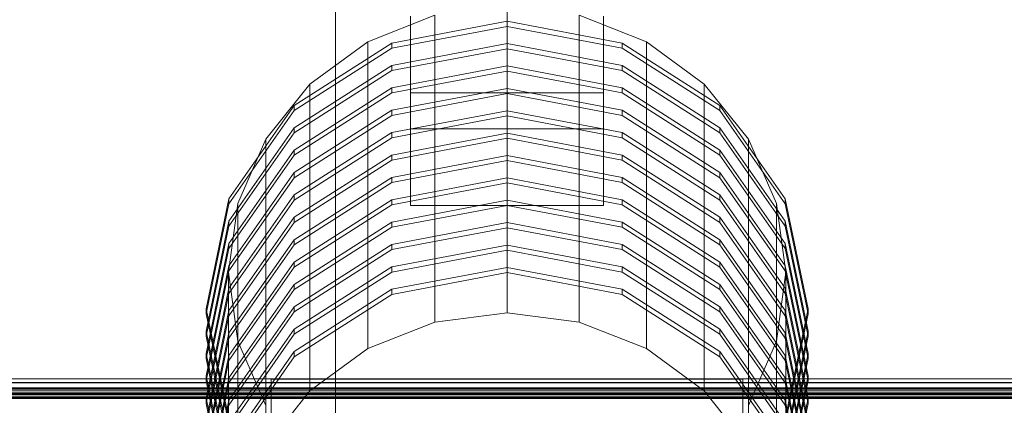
# Model space of a CAD drawing. Header units: millimetres. Extents: x -2233 to 65662, y -50530 to 6847.
# Tile 290 of 656: x 403 to 862, y -32558 to -32379. Entities that reach past the tile are written whole.
import ezdxf

# ---------------------------------------------------------------- set-up
doc = ezdxf.new("R2010")
doc.units = ezdxf.units.MM
for name, color, linetype, lineweight in [('COTAS_P', 1, 'Continuous', 0), ('frontal_C02', 7, 'Continuous', 0), ('frontal_C03', 7, 'Continuous', 0)]:
    doc.layers.add(name, color=color, linetype=linetype, lineweight=lineweight)
doc.dimstyles.new('R19_100', dxfattribs={"dimtxt": 250, "dimasz": 150, "dimexe": 150, "dimexo": 80, "dimgap": 100, "dimtad": 1, "dimtih": 1, "dimtoh": 1, "dimdsep": 46, "dimcen": 0.09, "dimadec": 0, "dimazin": 0, "dimtfac": 1, "dimtdec": 4, "dimtofl": 0, "dimtmove": 0, "dimatfit": 3, "dimfxl": 1, "dimtolj": 1, "dimtzin": 0, "dimarcsym": 0})

# ---------------------------------------------------------------- blocks, each defined once
blk = doc.blocks.new('DIM_R32_40')
at = {"layer": 'COTAS_P'}
for p, q in [((-150, -32200), (550, -32200)), ((550, -32200), (505, -32350)), ((550, -34800), (550, -32200)), ((550, -32200), (595, -32350)), ((550, -34800), (505, -34650)), ((550, -34800), (595, -34650)), ((-150, -34800), (550, -34800))]:
    blk.add_line(p, q, dxfattribs=at)
blk.add_text('2600 P', height=250, rotation=90, dxfattribs=at).set_placement((450, -33500))

msp = doc.modelspace()

# ---------------------------------------------------------------- linework, layer by layer
at = {"layer": 'frontal_C02'}
for p, q in [((630, -32515.335), (630, -32372.27)), ((596.354, -32376.499), (565, -32388.896)), ((585, -32412.762), (585, -32376.996)), ((585, -32429.496), (585, -32376.996)), ((596.354, -32519.564), (596.354, -32376.499)), ((695, -32388.896), (663.646, -32376.499)), ((663.646, -32519.564), (663.646, -32376.499)), ((675, -32376.996), (675, -32412.762)), ((675, -32376.996), (675, -32429.496)), ((630, -32379.332), (576.271, -32389.534)), ((576.271, -32391.918), (630, -32381.716)), ((683.729, -32389.534), (630, -32379.332)), ((630, -32381.716), (630, -32379.332)), ((630, -32381.716), (683.729, -32391.918)), ((576.271, -32389.534), (530.722, -32418.585)), ((530.722, -32420.97), (576.271, -32391.918)), ((565, -32388.896), (538.076, -32408.616)), ((565, -32531.96), (565, -32388.896)), ((576.271, -32391.918), (576.271, -32389.534)), ((630, -32389.764), (576.271, -32399.965)), ((683.729, -32399.965), (630, -32389.764)), ((630, -32392.148), (630, -32389.764)), ((729.278, -32418.585), (683.729, -32389.534)), ((683.729, -32391.918), (683.729, -32389.534)), ((683.729, -32391.918), (729.278, -32420.97)), ((721.924, -32408.616), (695, -32388.896)), ((695, -32531.96), (695, -32388.896)), ((576.271, -32402.35), (630, -32392.148)), ((630, -32392.148), (683.729, -32402.35)), ((576.271, -32399.965), (530.722, -32429.017)), ((576.271, -32402.35), (576.271, -32399.965)), ((630, -32400.196), (576.271, -32410.397)), ((683.729, -32410.397), (630, -32400.196)), ((630, -32402.58), (630, -32400.196)), ((729.278, -32429.017), (683.729, -32399.965)), ((683.729, -32402.35), (683.729, -32399.965)), ((530.722, -32431.401), (576.271, -32402.35)), ((576.271, -32412.782), (630, -32402.58)), ((630, -32402.58), (683.729, -32412.782)), ((683.729, -32402.35), (729.278, -32431.401)), ((538.076, -32408.616), (517.417, -32434.316)), ((576.271, -32410.397), (530.722, -32439.449)), ((538.076, -32551.681), (538.076, -32408.616)), ((576.271, -32412.782), (576.271, -32410.397)), ((729.278, -32439.449), (683.729, -32410.397)), ((683.729, -32412.782), (683.729, -32410.397)), ((742.583, -32434.316), (721.924, -32408.616)), ((721.924, -32551.681), (721.924, -32408.616)), ((530.722, -32441.833), (576.271, -32412.782)), ((630, -32410.627), (576.271, -32420.829)), ((576.271, -32423.213), (630, -32413.012)), ((675, -32412.762), (585, -32412.762)), ((585, -32412.762), (585, -32465.263)), ((683.729, -32420.829), (630, -32410.627)), ((630, -32413.012), (630, -32410.627)), ((630, -32413.012), (683.729, -32423.213)), ((675, -32465.263), (675, -32412.762)), ((683.729, -32412.782), (729.278, -32441.833)), ((530.722, -32418.585), (500.287, -32462.064)), ((530.722, -32420.97), (530.722, -32418.585)), ((759.713, -32462.064), (729.278, -32418.585)), ((729.278, -32420.97), (729.278, -32418.585)), ((500.287, -32464.448), (530.722, -32420.97)), ((576.271, -32420.829), (530.722, -32449.881)), ((530.722, -32452.265), (576.271, -32423.213)), ((576.271, -32423.213), (576.271, -32420.829)), ((630, -32421.059), (576.271, -32431.261)), ((576.271, -32433.645), (630, -32423.444)), ((683.729, -32431.261), (630, -32421.059)), ((630, -32423.444), (630, -32421.059)), ((630, -32423.444), (683.729, -32433.645)), ((729.278, -32449.881), (683.729, -32420.829)), ((683.729, -32423.213), (683.729, -32420.829)), ((683.729, -32423.213), (729.278, -32452.265)), ((729.278, -32420.97), (759.713, -32464.448)), ((530.722, -32429.017), (500.287, -32472.496)), ((500.287, -32474.88), (530.722, -32431.401)), ((530.722, -32431.401), (530.722, -32429.017)), ((576.271, -32431.261), (530.722, -32460.312)), ((576.271, -32433.645), (576.271, -32431.261)), ((630, -32431.491), (576.271, -32441.693)), ((675, -32429.496), (585, -32429.496)), ((585, -32429.496), (585, -32465.263)), ((683.729, -32441.693), (630, -32431.491)), ((630, -32433.876), (630, -32431.491)), ((675, -32465.263), (675, -32429.496)), ((729.278, -32460.312), (683.729, -32431.261)), ((683.729, -32433.645), (683.729, -32431.261)), ((759.713, -32472.496), (729.278, -32429.017)), ((729.278, -32431.401), (729.278, -32429.017)), ((729.278, -32431.401), (759.713, -32474.88)), ((517.417, -32434.316), (504.43, -32464.245)), ((517.417, -32577.381), (517.417, -32434.316)), ((530.722, -32462.697), (576.271, -32433.645)), ((576.271, -32444.077), (630, -32433.876)), ((630, -32433.876), (683.729, -32444.077)), ((683.729, -32433.645), (729.278, -32462.697)), ((755.57, -32464.245), (742.583, -32434.316)), ((742.583, -32577.381), (742.583, -32434.316)), ((530.722, -32439.449), (500.287, -32482.928)), ((500.287, -32485.312), (530.722, -32441.833)), ((530.722, -32441.833), (530.722, -32439.449)), ((576.271, -32441.693), (530.722, -32470.744)), ((576.271, -32444.077), (576.271, -32441.693)), ((630, -32441.923), (576.271, -32452.124)), ((683.729, -32452.124), (630, -32441.923)), ((630, -32444.307), (630, -32441.923)), ((729.278, -32470.744), (683.729, -32441.693)), ((683.729, -32444.077), (683.729, -32441.693)), ((759.713, -32482.928), (729.278, -32439.449)), ((729.278, -32441.833), (729.278, -32439.449)), ((729.278, -32441.833), (759.713, -32485.312)), ((530.722, -32473.129), (576.271, -32444.077)), ((576.271, -32454.509), (630, -32444.307)), ((630, -32444.307), (683.729, -32454.509)), ((683.729, -32444.077), (729.278, -32473.129)), ((530.722, -32449.881), (500.287, -32493.359)), ((530.722, -32452.265), (530.722, -32449.881)), ((759.713, -32493.359), (729.278, -32449.881)), ((729.278, -32452.265), (729.278, -32449.881)), ((500.287, -32495.744), (530.722, -32452.265)), ((576.271, -32452.124), (530.722, -32481.176)), ((530.722, -32483.561), (576.271, -32454.509)), ((576.271, -32454.509), (576.271, -32452.124)), ((630, -32452.355), (576.271, -32462.556)), ((576.271, -32464.941), (630, -32454.739)), ((683.729, -32462.556), (630, -32452.355)), ((630, -32454.739), (630, -32452.355)), ((630, -32454.739), (683.729, -32464.941)), ((729.278, -32481.176), (683.729, -32452.124)), ((683.729, -32454.509), (683.729, -32452.124)), ((683.729, -32454.509), (729.278, -32483.561)), ((729.278, -32452.265), (759.713, -32495.744)), ((530.722, -32460.312), (500.287, -32503.791)), ((530.722, -32462.697), (530.722, -32460.312)), ((759.713, -32503.791), (729.278, -32460.312)), ((729.278, -32462.697), (729.278, -32460.312)), ((500.287, -32462.064), (489.6, -32513.351)), ((489.6, -32515.735), (500.287, -32464.448)), ((504.43, -32464.245), (500, -32496.362)), ((500.287, -32464.448), (500.287, -32462.064)), ((500.287, -32506.176), (530.722, -32462.697)), ((504.43, -32607.309), (504.43, -32464.245)), ((576.271, -32462.556), (530.722, -32491.608)), ((530.722, -32493.992), (576.271, -32464.941)), ((576.271, -32464.941), (576.271, -32462.556)), ((630, -32462.787), (576.271, -32472.988)), ((576.271, -32475.372), (630, -32465.171)), ((585, -32465.263), (675, -32465.263)), ((683.729, -32472.988), (630, -32462.787)), ((630, -32465.171), (630, -32462.787)), ((630, -32465.171), (683.729, -32475.372)), ((729.278, -32491.608), (683.729, -32462.556)), ((683.729, -32464.941), (683.729, -32462.556)), ((683.729, -32464.941), (729.278, -32493.992)), ((729.278, -32462.697), (759.713, -32506.176)), ((760, -32496.362), (755.57, -32464.245)), ((755.57, -32607.309), (755.57, -32464.245)), ((770.4, -32513.351), (759.713, -32462.064)), ((759.713, -32464.448), (759.713, -32462.064)), ((759.713, -32464.448), (770.4, -32515.735)), ((500.287, -32472.496), (489.6, -32523.783)), ((530.722, -32470.744), (500.287, -32514.223)), ((500.287, -32474.88), (500.287, -32472.496)), ((500.287, -32516.608), (530.722, -32473.129)), ((530.722, -32473.129), (530.722, -32470.744)), ((576.271, -32472.988), (530.722, -32502.04)), ((576.271, -32475.372), (576.271, -32472.988)), ((630, -32473.218), (576.271, -32483.42)), ((683.729, -32483.42), (630, -32473.218)), ((630, -32475.603), (630, -32473.218)), ((729.278, -32502.04), (683.729, -32472.988)), ((683.729, -32475.372), (683.729, -32472.988)), ((759.713, -32514.223), (729.278, -32470.744)), ((729.278, -32473.129), (729.278, -32470.744)), ((729.278, -32473.129), (759.713, -32516.608)), ((770.4, -32523.783), (759.713, -32472.496)), ((759.713, -32474.88), (759.713, -32472.496)), ((489.6, -32526.167), (500.287, -32474.88)), ((530.722, -32504.424), (576.271, -32475.372)), ((576.271, -32485.804), (630, -32475.603)), ((630, -32475.603), (683.729, -32485.804)), ((683.729, -32475.372), (729.278, -32504.424)), ((759.713, -32474.88), (770.4, -32526.167)), ((500.287, -32482.928), (489.6, -32534.214)), ((530.722, -32481.176), (500.287, -32524.655)), ((500.287, -32485.312), (500.287, -32482.928)), ((500.287, -32527.039), (530.722, -32483.561)), ((530.722, -32483.561), (530.722, -32481.176)), ((576.271, -32483.42), (530.722, -32512.472)), ((576.271, -32485.804), (576.271, -32483.42)), ((630, -32483.65), (576.271, -32493.852)), ((683.729, -32493.852), (630, -32483.65)), ((630, -32486.035), (630, -32483.65)), ((729.278, -32512.472), (683.729, -32483.42)), ((683.729, -32485.804), (683.729, -32483.42)), ((759.713, -32524.655), (729.278, -32481.176)), ((729.278, -32483.561), (729.278, -32481.176)), ((729.278, -32483.561), (759.713, -32527.039)), ((770.4, -32534.214), (759.713, -32482.928)), ((759.713, -32485.312), (759.713, -32482.928)), ((489.6, -32536.599), (500.287, -32485.312)), ((530.722, -32514.856), (576.271, -32485.804)), ((576.271, -32496.236), (630, -32486.035)), ((630, -32486.035), (683.729, -32496.236)), ((683.729, -32485.804), (729.278, -32514.856)), ((759.713, -32485.312), (770.4, -32536.599)), ((530.722, -32491.608), (500.287, -32535.087)), ((530.722, -32493.992), (530.722, -32491.608)), ((759.713, -32535.087), (729.278, -32491.608)), ((729.278, -32493.992), (729.278, -32491.608)), ((500.287, -32493.359), (489.6, -32544.646)), ((489.6, -32547.031), (500.287, -32495.744)), ((500, -32496.362), (504.43, -32528.479)), ((500, -32639.427), (500, -32496.362)), ((500.287, -32495.744), (500.287, -32493.359)), ((500.287, -32537.471), (530.722, -32493.992)), ((576.271, -32493.852), (530.722, -32522.903)), ((530.722, -32525.288), (576.271, -32496.236)), ((576.271, -32496.236), (576.271, -32493.852)), ((630, -32494.082), (576.271, -32504.283)), ((576.271, -32506.668), (630, -32496.466)), ((683.729, -32504.283), (630, -32494.082)), ((630, -32496.466), (630, -32494.082)), ((630, -32496.466), (683.729, -32506.668)), ((729.278, -32522.903), (683.729, -32493.852)), ((683.729, -32496.236), (683.729, -32493.852)), ((683.729, -32496.236), (729.278, -32525.288)), ((729.278, -32493.992), (759.713, -32537.471)), ((755.57, -32528.479), (760, -32496.362)), ((770.4, -32544.646), (759.713, -32493.359)), ((759.713, -32495.744), (759.713, -32493.359)), ((759.713, -32495.744), (770.4, -32547.031)), ((760, -32496.362), (760, -32639.427)), ((530.722, -32502.04), (500.287, -32545.519)), ((530.722, -32504.424), (530.722, -32502.04)), ((759.713, -32545.519), (729.278, -32502.04)), ((729.278, -32504.424), (729.278, -32502.04)), ((500.287, -32503.791), (489.6, -32555.078)), ((489.6, -32557.462), (500.287, -32506.176)), ((500.287, -32506.176), (500.287, -32503.791)), ((500.287, -32547.903), (530.722, -32504.424)), ((576.271, -32504.283), (530.722, -32533.335)), ((530.722, -32535.72), (576.271, -32506.668)), ((576.271, -32506.668), (576.271, -32504.283)), ((729.278, -32533.335), (683.729, -32504.283)), ((683.729, -32506.668), (683.729, -32504.283)), ((683.729, -32506.668), (729.278, -32535.72)), ((729.278, -32504.424), (759.713, -32547.903)), ((770.4, -32555.078), (759.713, -32503.791)), ((759.713, -32506.176), (759.713, -32503.791)), ((759.713, -32506.176), (770.4, -32557.462)), ((489.6, -32513.351), (500.287, -32564.638)), ((489.6, -32515.735), (489.6, -32513.351)), ((500.287, -32514.223), (489.6, -32565.51)), ((500.287, -32567.022), (489.6, -32515.735)), ((530.722, -32512.472), (500.287, -32555.95)), ((500.287, -32516.608), (500.287, -32514.223)), ((500.287, -32558.335), (530.722, -32514.856)), ((530.722, -32514.856), (530.722, -32512.472)), ((596.354, -32519.564), (630, -32515.335)), ((630, -32515.335), (663.646, -32519.564)), ((759.713, -32555.95), (729.278, -32512.472)), ((729.278, -32514.856), (729.278, -32512.472)), ((729.278, -32514.856), (759.713, -32558.335)), ((759.713, -32564.638), (770.4, -32513.351)), ((770.4, -32565.51), (759.713, -32514.223)), ((759.713, -32516.608), (759.713, -32514.223)), ((770.4, -32515.735), (759.713, -32567.022)), ((770.4, -32513.351), (770.4, -32515.735)), ((489.6, -32567.894), (500.287, -32516.608)), ((565, -32531.96), (596.354, -32519.564)), ((663.646, -32519.564), (695, -32531.96)), ((759.713, -32516.608), (770.4, -32567.894)), ((489.6, -32523.783), (500.287, -32575.069)), ((489.6, -32526.167), (489.6, -32523.783)), ((500.287, -32524.655), (489.6, -32575.942)), ((530.722, -32522.903), (500.287, -32566.382)), ((500.287, -32527.039), (500.287, -32524.655)), ((530.722, -32525.288), (530.722, -32522.903)), ((759.713, -32566.382), (729.278, -32522.903)), ((729.278, -32525.288), (729.278, -32522.903)), ((759.713, -32575.069), (770.4, -32523.783)), ((770.4, -32575.942), (759.713, -32524.655)), ((759.713, -32527.039), (759.713, -32524.655)), ((770.4, -32523.783), (770.4, -32526.167)), ((500.287, -32577.454), (489.6, -32526.167)), ((489.6, -32578.326), (500.287, -32527.039)), ((500.287, -32568.767), (530.722, -32525.288)), ((504.43, -32528.479), (517.417, -32558.408)), ((504.43, -32671.544), (504.43, -32528.479)), ((729.278, -32525.288), (759.713, -32568.767)), ((742.583, -32558.408), (755.57, -32528.479)), ((755.57, -32671.544), (755.57, -32528.479)), ((770.4, -32526.167), (759.713, -32577.454)), ((759.713, -32527.039), (770.4, -32578.326)), ((489.6, -32534.214), (500.287, -32585.501)), ((489.6, -32536.599), (489.6, -32534.214)), ((530.722, -32533.335), (500.287, -32576.814)), ((530.722, -32535.72), (530.722, -32533.335)), ((538.076, -32551.681), (565, -32531.96)), ((695, -32531.96), (721.924, -32551.681)), ((759.713, -32576.814), (729.278, -32533.335)), ((729.278, -32535.72), (729.278, -32533.335)), ((759.713, -32585.501), (770.4, -32534.214)), ((770.4, -32534.214), (770.4, -32536.599)), ((500.287, -32535.087), (489.6, -32586.373)), ((500.287, -32587.886), (489.6, -32536.599)), ((489.6, -32588.758), (500.287, -32537.471)), ((500.287, -32537.471), (500.287, -32535.087)), ((500.287, -32579.198), (530.722, -32535.72)), ((729.278, -32535.72), (759.713, -32579.198)), ((770.4, -32586.373), (759.713, -32535.087)), ((759.713, -32537.471), (759.713, -32535.087)), ((770.4, -32536.599), (759.713, -32587.886)), ((759.713, -32537.471), (770.4, -32588.758)), ((489.6, -32544.646), (500.287, -32595.933)), ((489.6, -32547.031), (489.6, -32544.646)), ((500.287, -32545.519), (489.6, -32596.805)), ((500.287, -32598.317), (489.6, -32547.031)), ((489.6, -32599.19), (500.287, -32547.903)), ((500.287, -32547.903), (500.287, -32545.519)), ((520, -32605.725), (520, -32546.115)), ((520, -32546.115), (740, -32546.115)), ((520, -32744.661), (520, -32546.115)), ((740, -32546.115), (740, -32605.725)), ((740, -32546.115), (740, -32744.661)), ((759.713, -32595.933), (770.4, -32544.646)), ((770.4, -32596.805), (759.713, -32545.519)), ((759.713, -32547.903), (759.713, -32545.519)), ((770.4, -32547.031), (759.713, -32598.317)), ((759.713, -32547.903), (770.4, -32599.19)), ((770.4, -32544.646), (770.4, -32547.031)), ((517.417, -32577.381), (538.076, -32551.681)), ((721.924, -32551.681), (742.583, -32577.381)), ((489.6, -32555.078), (500.287, -32606.365)), ((489.6, -32557.462), (489.6, -32555.078)), ((500.287, -32555.95), (489.6, -32607.237)), ((500.287, -32558.335), (500.287, -32555.95)), ((759.713, -32606.365), (770.4, -32555.078)), ((770.4, -32607.237), (759.713, -32555.95)), ((759.713, -32558.335), (759.713, -32555.95)), ((770.4, -32555.078), (770.4, -32557.462)), ((500.287, -32608.749), (489.6, -32557.462)), ((489.6, -32609.622), (500.287, -32558.335)), ((770.4, -32557.462), (759.713, -32608.749)), ((759.713, -32558.335), (770.4, -32609.622))]:
    msp.add_line(p, q, dxfattribs=at)
at = {"layer": 'frontal_C03'}
for p, q in [((1250, -32546.002), (-1250, -32546.002)), ((1250, -32547.682), (-1250, -32547.682)), ((1250, -32547.935), (-1250, -32547.935)), ((1250, -32550.258), (-1250, -32550.258)), ((1250, -32550.644), (-1250, -32550.644)), ((1250, -32551.31), (-1250, -32551.31)), ((-1250, -32552.243), (1250, -32552.243)), ((1250, -32552.91), (-1250, -32552.91)), ((1250, -32553.184), (-1250, -32553.184)), ((1250, -32553.405), (-1250, -32553.405)), ((1250, -32554.117), (-1250, -32554.117)), ((1250, -32554.783), (-1250, -32554.783)), ((1250, -32555.169), (-1250, -32555.169))]:
    msp.add_line(p, q, dxfattribs=at)

# ---------------------------------------------------------------- dimensions: what is measured, and where the dimension line sits
at = {"layer": 'COTAS_P'}
dim = msp.add_aligned_dim(p1=(-150, -34800), p2=(-150, -32200), distance=-700, text='<> P', dimstyle='R19_100', dxfattribs=at)
dim.commit()
dim.dimension.update_dxf_attribs({"geometry": 'DIM_R32_40', "text_midpoint": (550, -33500)})

doc.saveas('drawing.dxf')
